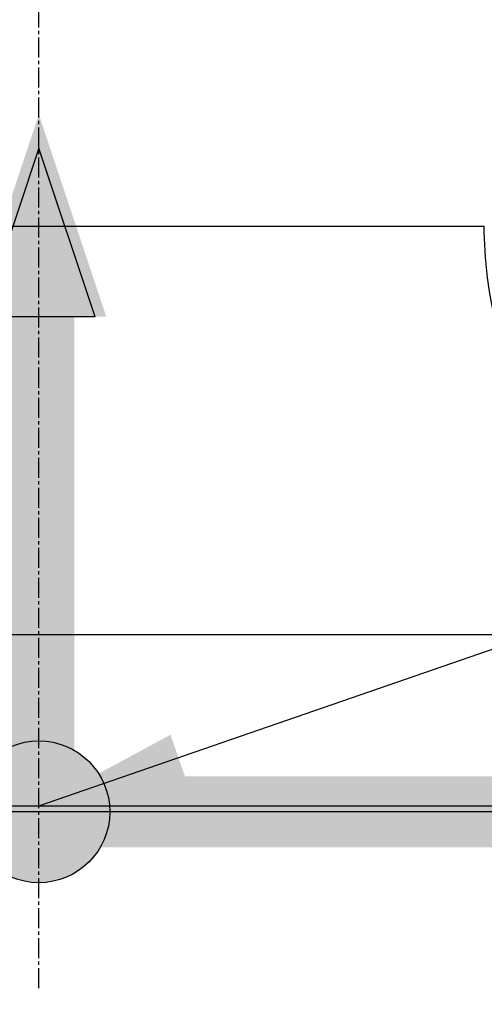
# Model space of a CAD drawing. Header units: millimetres. Extents: x 0 to 4378, y 0 to 2397.
# Tile 417 of 656: x 1611 to 1650, y 484 to 567. Entities that reach past the tile are written whole.
import ezdxf

# ---------------------------------------------------------------- set-up
doc = ezdxf.new("R2010")
doc.units = ezdxf.units.MM
doc.header["$LTSCALE"] = 0.2
doc.linetypes.add('CENTER2', pattern=[1.125, 0.75, -0.125, 0.125, -0.125])
for name, color, linetype in [('02_Center Line', 1, 'CENTER2'), ('07_Special Line2', 76, 'Continuous'), ('12_Before Rev.Num.', 5, 'Continuous')]:
    doc.layers.add(name, color=color, linetype=linetype)
doc.layers.add('14_Mark', color=7, linetype='Continuous', true_color=0xe03c31)
doc.styles.add('Rainbow-4.0 Style', font='malgunsl.ttf')
doc.styles.add('Rainbow-5.0 Style', font='malgunsl.ttf')
doc.dimstyles.new('Rainbow-4.0 Style', dxfattribs={"dimtxt": 3.5, "dimasz": 2.5, "dimexe": 1, "dimexo": 1, "dimgap": 1, "dimtad": 1, "dimdsep": 46, "dimtxsty": 'Rainbow-4.0 Style', "dimcen": 0, "dimclrd": 251, "dimclre": 251, "dimclrt": 7, "dimazin": 3, "dimtp": 0.1, "dimtm": 0.1000000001, "dimtfac": 0.61, "dimtmove": 0, "dimatfit": 3, "dimfxl": 1, "dimlwd": -1, "dimlwe": -1, "dimarcsym": 1})
doc.dimstyles.new('Rainbow-5.0 Style', dxfattribs={"dimtxt": 4.5, "dimasz": 2.5, "dimexe": 1, "dimexo": 1, "dimgap": 1, "dimtad": 1, "dimdsep": 46, "dimtxsty": 'Rainbow-5.0 Style', "dimcen": 0, "dimclrd": 251, "dimclre": 251, "dimclrt": 7, "dimazin": 3, "dimtp": 0.1, "dimtm": 0.1000000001, "dimtfac": 0.61, "dimtmove": 0, "dimatfit": 3, "dimfxl": 1, "dimlwd": -1, "dimlwe": -1, "dimarcsym": 1})

# ---------------------------------------------------------------- blocks, each defined once
blk = doc.blocks.new('*D142')
at = {"color": 251, "linetype": 'ByBlock', "transparency": 16777216}
for p, q in [((1525.713394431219, 494.9148711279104), (1525.713394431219, 430.9026825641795)), ((1698.573711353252, 494.9148711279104), (1698.573711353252, 430.9026825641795)), ((1538.213394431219, 435.9026825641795), (1686.073711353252, 435.9026825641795))]:
    blk.add_line(p, q, dxfattribs=at)
at = {"color": 251, "transparency": 16777216}
for points in [[(1538.213394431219, 437.9860158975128), (1538.213394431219, 433.8193492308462), (1525.713394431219, 435.9026825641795)], [(1686.073711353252, 437.9860158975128), (1686.073711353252, 433.8193492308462), (1698.573711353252, 435.9026825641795)]]:
    blk.add_solid(points, dxfattribs=at)
at = {"layer": 'Defpoints', "color": 0, "transparency": 16777216}
for p in [(1525.713394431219, 499.9148711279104), (1698.573711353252, 499.9148711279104), (1698.573711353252, 435.9026825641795)]:
    blk.add_point(p, dxfattribs=at)
at = {"color": 7, "transparency": 16777216, "insert": (1612.143552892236, 450.3307926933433), "char_height": 17.5, "attachment_point": 5, "style": 'Rainbow-4.0 Style'}
blk.add_mtext('%%c173', dxfattribs=at)
blk = doc.blocks.new('Blk$A17R2-5W24F')
for p, q in [((-37.69948853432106, 49.53608112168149), (37.69948853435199, 49.53608112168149)), ((-45.2628946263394, 14.99258666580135), (45.26289462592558, 14.99258666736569)), ((-86.41270871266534, 0.4996954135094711), (86.41270871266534, 0.4996954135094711)), ((85.93015846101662, 0), (-85.93015846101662, 0))]:
    blk.add_line(p, q)
blk.add_open_spline([(38.92745938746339, 40.24699709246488), (38.05385283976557, 43.73478278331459), (37.67573479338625, 46.83114412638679), (37.69948852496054, 49.53608112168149)], degree=3)
at = {"layer": '02_Center Line', "ltscale": 11.28827476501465}
blk.add_line((0, -14.92188688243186), (0, 260.0834934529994), dxfattribs=at)
blk = doc.blocks.new('A$Cc30e0e7f')
at = {"layer": '12_Before Rev.Num.'}
blk.add_hatch(color=256, dxfattribs=at).paths.add_polyline_path([(0, 49.15599999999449), (-4.751999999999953, 34.89999999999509), (4.751999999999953, 34.89999999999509)])
at = {"layer": '14_Mark'}
h = blk.add_hatch(color=256, dxfattribs=at)
h.dxf.hatch_style = 1
h.paths.add_polyline_path([(5.000000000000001, -5.551115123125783e-17, 1), (-5, 0, 1)])
at = {"layer": '07_Special Line2', "const_width": 5}
blk.add_lwpolyline([(34.90000000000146, 0), (0, 0)], dxfattribs=at)
at = {"layer": '12_Before Rev.Num.'}
for p, q in [((0, 46.78000000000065), (-3.960000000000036, 34.90000000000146)), ((3.960000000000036, 34.90000000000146), (0, 46.78000000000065)), ((3.960000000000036, 34.90000000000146), (-3.960000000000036, 34.90000000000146))]:
    blk.add_line(p, q, dxfattribs=at)
at = {"layer": '12_Before Rev.Num.', "const_width": 5}
blk.add_lwpolyline([(0, 34.90000000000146), (0, 0)], dxfattribs=at)
at = {"layer": '14_Mark'}
blk.add_circle((0, 0), 5, dxfattribs=at)

msp = doc.modelspace()

# ---------------------------------------------------------------- block references
msp.add_blockref('Blk$A17R2-5W24F', (1612.143552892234, 499.9148711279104))
at = {"xscale": 1.2, "yscale": 1.2, "zscale": 1.2}
msp.add_blockref('A$Cc30e0e7f', (1612.143552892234, 499.9148711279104), dxfattribs=at)

# ---------------------------------------------------------------- dimensions: what is measured, and where the dimension line sits
dim = msp.add_linear_dim(base=(1698.573711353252, 435.9026825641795), p1=(1525.713394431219, 499.9148711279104), p2=(1698.573711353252, 499.9148711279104), text='%%c173', dimstyle='Rainbow-4.0 Style', override={"dimscale": 5})
dim.commit()
dim.dimension.update_dxf_attribs({"geometry": '*D142', "text_midpoint": (1612.143552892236, 450.3307926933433)})

# ---------------------------------------------------------------- leaders
at = {"annotation_type": 0, "has_hookline": 1, "hookline_direction": 0, "text_width": 41.91978246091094}
msp.add_leader([(1612.143552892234, 500.414566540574), (1905.198459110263, 601.6024672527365), (1917.698459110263, 601.6024672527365)], dimstyle='Rainbow-5.0 Style', override={"dimscale": 5, "dimgap": 1, "dimtad": 1}, dxfattribs=at)

doc.saveas('drawing.dxf')
